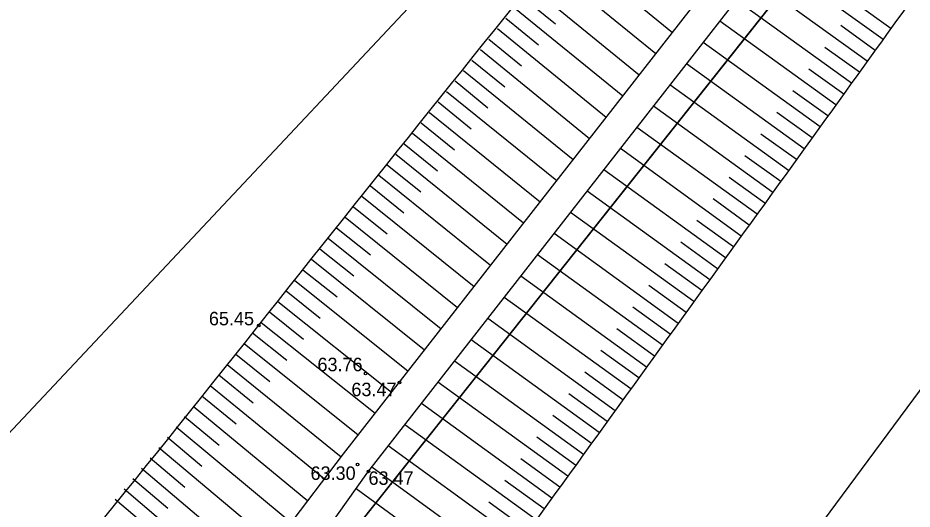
# Model space of a CAD drawing. Extents: x 616607 to 617499, y 408385 to 409695.
# Drawn here: x 617272.92 to 617306.12, y 409470.48 to 409488.71 of the extents above; entities that cross this region are included whole.
import ezdxf

# ---------------------------------------------------------------- set-up
doc = ezdxf.new("R2010")
doc.units = 0
for name, color, linetype in [('HIDG_GRAV_####_####_#', 7, 'Continuous'), ('RAMI_UZMR_####_####_#', 7, 'Continuous'), ('RELJ_AATZ_####_TKST_#', 7, 'Continuous'), ('RELJ_ELEM_####_####_#', 7, 'Continuous'), ('RELJ_NOGA_####_####_#', 7, 'Continuous'), ('ROBZ_PROJ_####_####_#', 7, 'Continuous'), ('ROBZ_UZMR_####_####_#', 7, 'Continuous')]:
    doc.layers.add(name, color=color, linetype=linetype)

# ---------------------------------------------------------------- blocks, each defined once
blk = doc.blocks.new('PKT')
at = {"layer": 'RELJ_ELEM_####_####_#'}
blk.add_circle((0, 0), 0.05, dxfattribs=at)

msp = doc.modelspace()

# ---------------------------------------------------------------- linework, layer by layer
at = {"layer": 'HIDG_GRAV_####_####_#'}
for points in [[(617196.049, 409072.553), (617193.886, 409072.979), (617195.921, 409087.874), (617195.921, 409087.874), (617199.518, 409112.516), (617194.569, 409134.842), (617162.019, 409207.474), (617151.93, 409229.107), (617149.428, 409241.28), (617152.359, 409253.938), (617188.564, 409303.055), (617197.968, 409312.659), (617223.456, 409346.169), (617232.567, 409363.51), (617247.671, 409422.509), (617276.576, 409461.456), (617285.007, 409472.526), (617327.765, 409527.3)], [(617198.671, 409072.074), (617200.929, 409072.435), (617202.532, 409075.622), (617201.237, 409087.874), (617202.422, 409112.516), (617197.415, 409136.544), (617162.613, 409207.758), (617153.021, 409229.447), (617150.525, 409241.262), (617153.298, 409253.658), (617189.431, 409302.264), (617198.754, 409312.12), (617224.478, 409345.652), (617234.105, 409363.027), (617250.009, 409421.44), (617285.914, 409471.848), (617328.6, 409526.531)]]:
    msp.add_lwpolyline(points, dxfattribs=at)
at = {"layer": 'RAMI_UZMR_####_####_#'}
msp.add_lwpolyline([(617101.571, 408748.246), (617213.472, 409074.039), (617215.883, 409140.56), (617165.121, 409241.478), (617252.137, 409353.424), (617269.572, 409425.099), (617332.631, 409510.312), (617439.945, 409622.037), (617425.373, 409635.959), (617242.079, 409440.82), (617216.614, 409355.716), (617136.613, 409246.751), (617191.828, 409115.62), (617145.545, 408952.8)], dxfattribs=at)
at = {"layer": 'RELJ_NOGA_####_####_#'}
for p, q in [((617293.252, 409491.412), (617297.221, 409488.172)), ((617305.045, 409487.912), (617300.827, 409490.952)), ((617292.62, 409490.637), (617296.607, 409487.386)), ((617304.46, 409487.1), (617300.211, 409490.163)), ((617291.988, 409489.862), (617295.992, 409486.598)), ((617291.672, 409489.474), (617292.877, 409488.494)), ((617303.875, 409486.289), (617299.595, 409489.374)), ((617291.357, 409489.087), (617295.379, 409485.813)), ((617305.337, 409488.317), (617304.076, 409489.226)), ((617291.041, 409488.699), (617291.041, 409488.699)), ((617291.041, 409488.699), (617292.25, 409487.715)), ((617303.29, 409485.478), (617298.979, 409488.585)), ((617290.726, 409488.311), (617290.725, 409488.312)), ((617290.726, 409488.311), (617294.766, 409485.027)), ((617304.752, 409487.506), (617303.482, 409488.422)), ((617305.337, 409488.317), (617305.337, 409488.317)), ((617290.41, 409487.923), (617290.41, 409487.923)), ((617290.41, 409487.923), (617291.625, 409486.936)), ((617305.045, 409487.912), (617305.045, 409487.911)), ((617302.706, 409484.667), (617298.364, 409487.796)), ((617304.167, 409486.695), (617302.888, 409487.617)), ((617290.095, 409487.535), (617290.094, 409487.536)), ((617290.095, 409487.535), (617294.15, 409484.239)), ((617304.752, 409487.506), (617304.752, 409487.506)), ((617289.78, 409487.147), (617289.78, 409487.147)), ((617289.78, 409487.147), (617291, 409486.157)), ((617302.121, 409483.856), (617297.748, 409487.008)), ((617304.46, 409487.1), (617304.461, 409487.1)), ((617289.465, 409486.758), (617289.464, 409486.759)), ((617289.465, 409486.758), (617293.538, 409483.454)), ((617303.583, 409485.884), (617302.294, 409486.812)), ((617304.167, 409486.695), (617304.168, 409486.695)), ((617289.15, 409486.37), (617289.15, 409486.37)), ((617289.15, 409486.37), (617290.374, 409485.377)), ((617303.875, 409486.289), (617303.876, 409486.289)), ((617288.835, 409485.982), (617288.834, 409485.982)), ((617288.835, 409485.982), (617292.925, 409482.669)), ((617301.536, 409483.045), (617297.133, 409486.221)), ((617302.998, 409485.072), (617301.7, 409486.008)), ((617288.52, 409485.593), (617288.52, 409485.593)), ((617288.52, 409485.593), (617289.749, 409484.598)), ((617303.583, 409485.884), (617303.583, 409485.883)), ((617300.951, 409482.234), (617296.518, 409485.432)), ((617303.29, 409485.478), (617303.291, 409485.477)), ((617288.206, 409485.204), (617288.205, 409485.205)), ((617288.206, 409485.204), (617292.311, 409481.883)), ((617302.413, 409484.261), (617301.106, 409485.203)), ((617302.998, 409485.072), (617302.998, 409485.072)), ((617287.891, 409484.816), (617287.891, 409484.816)), ((617287.891, 409484.816), (617289.126, 409483.818)), ((617300.365, 409481.423), (617295.903, 409484.645)), ((617302.706, 409484.667), (617302.706, 409484.666)), ((617287.577, 409484.427), (617287.576, 409484.427)), ((617287.577, 409484.427), (617291.698, 409481.097)), ((617301.828, 409483.45), (617300.512, 409484.4)), ((617302.413, 409484.261), (617302.413, 409484.261)), ((617287.263, 409484.038), (617287.263, 409484.038)), ((617287.263, 409484.038), (617288.502, 409483.038)), ((617286.949, 409483.649), (617286.948, 409483.649)), ((617286.949, 409483.649), (617291.084, 409480.311)), ((617299.78, 409480.612), (617295.289, 409483.858)), ((617301.243, 409482.639), (617299.918, 409483.595)), ((617302.121, 409483.856), (617302.122, 409483.855)), ((617301.828, 409483.45), (617301.829, 409483.45)), ((617286.635, 409483.259), (617286.635, 409483.26)), ((617286.635, 409483.259), (617287.878, 409482.257)), ((617299.194, 409479.802), (617294.673, 409483.069)), ((617301.536, 409483.045), (617301.537, 409483.044)), ((617286.321, 409482.87), (617286.321, 409482.871)), ((617286.321, 409482.87), (617290.473, 409479.528)), ((617300.658, 409481.828), (617299.324, 409482.792)), ((617301.243, 409482.639), (617301.243, 409482.639)), ((617286.008, 409482.481), (617286.008, 409482.481)), ((617286.008, 409482.481), (617287.255, 409481.477)), ((617298.608, 409478.991), (617294.057, 409482.28)), ((617285.694, 409482.091), (617285.694, 409482.092)), ((617285.694, 409482.091), (617289.86, 409478.743)), ((617300.073, 409481.017), (617298.73, 409481.988)), ((617300.951, 409482.234), (617300.952, 409482.233)), ((617285.381, 409481.701), (617285.381, 409481.702)), ((617285.381, 409481.701), (617286.633, 409480.696)), ((617300.658, 409481.828), (617300.658, 409481.828)), ((617285.068, 409481.311), (617285.067, 409481.312)), ((617285.068, 409481.311), (617289.247, 409477.957)), ((617298.022, 409478.181), (617293.442, 409481.491)), ((617300.365, 409481.423), (617300.366, 409481.422)), ((617299.487, 409480.207), (617298.135, 409481.184)), ((617300.073, 409481.017), (617300.073, 409481.017)), ((617284.755, 409480.922), (617284.755, 409480.922)), ((617284.755, 409480.922), (617286.011, 409479.915)), ((617297.437, 409477.37), (617292.826, 409480.703)), ((617299.78, 409480.612), (617299.781, 409480.612)), ((617284.443, 409480.531), (617284.442, 409480.532)), ((617284.443, 409480.531), (617288.634, 409477.172)), ((617298.901, 409479.397), (617297.54, 409480.38)), ((617284.13, 409480.141), (617284.13, 409480.141)), ((617284.13, 409480.141), (617285.39, 409479.133)), ((617299.487, 409480.207), (617299.487, 409480.207)), ((617283.818, 409479.751), (617283.817, 409479.751)), ((617283.818, 409479.751), (617288.021, 409476.387)), ((617296.851, 409476.56), (617292.21, 409479.914)), ((617299.194, 409479.802), (617299.195, 409479.801)), ((617283.505, 409479.36), (617283.505, 409479.36)), ((617283.505, 409479.36), (617284.769, 409478.351)), ((617298.315, 409478.586), (617296.946, 409479.576)), ((617298.901, 409479.397), (617298.901, 409479.396)), ((617283.193, 409478.97), (617283.193, 409478.97)), ((617283.193, 409478.97), (617287.409, 409475.603)), ((617296.265, 409475.749), (617291.594, 409479.125)), ((617298.608, 409478.991), (617298.609, 409478.991)), ((617297.73, 409477.776), (617296.351, 409478.772)), ((617282.881, 409478.579), (617282.881, 409478.579)), ((617282.881, 409478.579), (617284.148, 409477.569)), ((617295.679, 409474.939), (617290.979, 409478.336)), ((617298.315, 409478.586), (617298.316, 409478.586)), ((617282.57, 409478.188), (617282.569, 409478.188)), ((617282.57, 409478.188), (617286.796, 409474.818)), ((617297.144, 409476.965), (617295.756, 409477.968)), ((617298.022, 409478.181), (617298.023, 409478.18)), ((617282.258, 409477.797), (617282.258, 409477.797)), ((617282.258, 409477.797), (617283.528, 409476.786)), ((617297.73, 409477.776), (617297.73, 409477.775)), ((617281.947, 409477.405), (617281.946, 409477.406)), ((617281.947, 409477.405), (617286.184, 409474.034)), ((617295.094, 409474.128), (617290.363, 409477.547)), ((617297.437, 409477.37), (617297.437, 409477.37)), ((617281.635, 409477.014), (617281.635, 409477.014)), ((617281.635, 409477.014), (617282.907, 409476.001)), ((617296.558, 409476.155), (617295.161, 409477.164)), ((617297.144, 409476.965), (617297.144, 409476.965)), ((617281.323, 409476.624), (617281.322, 409476.624)), ((617281.323, 409476.624), (617285.558, 409473.232)), ((617294.508, 409473.318), (617289.748, 409476.76)), ((617295.972, 409475.344), (617294.567, 409476.36)), ((617296.851, 409476.56), (617296.852, 409476.559)), ((617281.01, 409476.234), (617281.009, 409476.234)), ((617281.01, 409476.234), (617282.278, 409475.21)), ((617293.922, 409472.508), (617289.132, 409475.971)), ((617296.558, 409476.155), (617296.558, 409476.154)), ((617280.695, 409475.845), (617280.694, 409475.846)), ((617280.695, 409475.845), (617284.924, 409472.417)), ((617296.265, 409475.749), (617296.266, 409475.749)), ((617280.38, 409475.457), (617280.38, 409475.458)), ((617280.38, 409475.457), (617281.65, 409474.423)), ((617295.386, 409474.534), (617293.972, 409475.556)), ((617295.972, 409475.344), (617295.972, 409475.344)), ((617280.064, 409475.07), (617280.063, 409475.071)), ((617280.064, 409475.07), (617284.3, 409471.598)), ((617293.336, 409471.698), (617288.518, 409475.184)), ((617279.747, 409474.683), (617279.747, 409474.684)), ((617279.747, 409474.683), (617281.02, 409473.636)), ((617294.801, 409473.723), (617293.377, 409474.752)), ((617295.679, 409474.939), (617295.68, 409474.938)), ((617279.429, 409474.297), (617279.428, 409474.298)), ((617279.429, 409474.297), (617283.68, 409470.784)), ((617292.749, 409470.887), (617287.903, 409474.397)), ((617295.386, 409474.534), (617295.387, 409474.533)), ((617295.094, 409474.128), (617295.094, 409474.128)), ((617279.11, 409473.912), (617279.11, 409473.912)), ((617279.11, 409473.912), (617280.388, 409472.851)), ((617294.215, 409472.913), (617292.782, 409473.949)), ((617294.801, 409473.723), (617294.801, 409473.723)), ((617278.791, 409473.527), (617278.79, 409473.528)), ((617278.791, 409473.527), (617283.066, 409469.978)), ((617292.163, 409470.078), (617287.288, 409473.608)), ((617294.508, 409473.318), (617294.508, 409473.317)), ((617278.471, 409473.143), (617278.47, 409473.144)), ((617278.471, 409473.143), (617279.755, 409472.07)), ((617293.629, 409472.103), (617292.188, 409473.145)), ((617278.15, 409472.76), (617278.149, 409472.761)), ((617278.15, 409472.76), (617282.445, 409469.162)), ((617291.576, 409469.268), (617286.674, 409472.822)), ((617294.215, 409472.913), (617294.215, 409472.913)), ((617277.828, 409472.377), (617277.828, 409472.377)), ((617277.828, 409472.377), (617279.12, 409471.289)), ((617293.042, 409471.292), (617291.593, 409472.341)), ((617293.922, 409472.508), (617293.922, 409472.507)), ((617277.506, 409471.995), (617277.505, 409471.995)), ((617277.506, 409471.995), (617281.825, 409468.347)), ((617290.989, 409468.458), (617286.059, 409472.034)), ((617293.629, 409472.103), (617293.629, 409472.102)), ((617293.336, 409471.698), (617293.336, 409471.697)), ((617277.183, 409471.613), (617277.183, 409471.613)), ((617277.183, 409471.613), (617278.483, 409470.512)), ((617292.456, 409470.482), (617290.998, 409471.538)), ((617276.86, 409471.232), (617276.859, 409471.232)), ((617276.86, 409471.232), (617281.208, 409467.537)), ((617290.402, 409467.649), (617285.476, 409471.233)), ((617293.042, 409471.292), (617293.043, 409471.292)), ((617276.536, 409470.851), (617276.536, 409470.851)), ((617276.536, 409470.851), (617277.845, 409469.735)), ((617291.869, 409469.673), (617290.402, 409470.735)), ((617292.749, 409470.887), (617292.75, 409470.887)), ((617292.456, 409470.482), (617292.456, 409470.482))]:
    msp.add_line(p, q, dxfattribs=at)
for points in [[(617148.095, 409250.281), (617149.367, 409254.282), (617150.639, 409258.284), (617151.912, 409262.285), (617156.597, 409277.022), (617171.021, 409286.603), (617180.379, 409298.915), (617194.802, 409317.89), (617212.921, 409334.355), (617223.034, 409356.295), (617225.913, 409362.541), (617226.817, 409369.327), (617228.782, 409375.821), (617233.86, 409392.605), (617237.843, 409409.628), (617244.376, 409426.063), (617252.258, 409445.895), (617268.673, 409460.708), (617281.86, 409477.296), (617294.583, 409493.301), (617307.725, 409508.821), (617320.496, 409524.825), (617320.543, 409524.885), (617320.584, 409524.948), (617320.623, 409525.013), (617320.843, 409525.374), (617320.906, 409525.909), (617320.728, 409526.275), (617320.636, 409526.463), (617320.388, 409526.567), (617320.294, 409526.764), (617319.61, 409528.184), (617318.926, 409529.604), (617318.242, 409531.024)], [(617336.806, 409523.735), (617334.087, 409521.174), (617331.368, 409518.613), (617328.65, 409516.053), (617321.193, 409509.03), (617314.57, 409501.094), (617308.568, 409492.793), (617305.546, 409488.614), (617302.537, 409484.426), (617299.516, 409480.247), (617296.49, 409476.063), (617293.469, 409471.875), (617290.436, 409467.695), (617287.772, 409464.025), (617284.965, 409460.461), (617282.252, 409456.826), (617279.55, 409453.205), (617276.887, 409449.558), (617274.256, 409445.882), (617271.624, 409442.206), (617269.17, 409438.414), (617266.782, 409434.573), (617265.581, 409432.642), (617264.455, 409430.674), (617263.346, 409428.69), (617262.228, 409426.69), (617261.169, 409424.668), (617260.166, 409422.606), (617258.56, 409419.302), (617257.132, 409415.931), (617255.903, 409412.47), (617254.682, 409409.035), (617253.531, 409405.585), (617252.579, 409402.073), (617251.627, 409398.563), (617250.683, 409395.052), (617249.746, 409391.538), (617248.81, 409388.023), (617247.876, 409384.508), (617246.956, 409380.989), (617246.456, 409379.078), (617246.028, 409377.149), (617245.649, 409375.21), (617245.269, 409373.268), (617244.984, 409371.31), (617244.622, 409369.366), (617244.259, 409367.42), (617243.878, 409365.48), (617243.456, 409363.545), (617243.245, 409362.576), (617242.967, 409361.625), (617242.691, 409360.672), (617242.413, 409359.713), (617242.093, 409358.772), (617241.734, 409357.838), (617241.092, 409356.173), (617240.315, 409354.578), (617239.389, 409353.048), (617238.465, 409351.519), (617237.498, 409350.034), (617236.402, 409348.636), (617235.3, 409347.23), (617234.195, 409345.828), (617233.083, 409344.431), (617231.973, 409343.038), (617230.863, 409341.647), (617229.743, 409340.262), (617227.764, 409337.815), (617225.693, 409335.438), (617223.461, 409333.217), (617221.215, 409330.983), (617218.873, 409328.856), (617216.607, 409326.646), (617214.346, 409324.442), (617212.093, 409322.231), (617209.875, 409319.98), (617208.771, 409318.86), (617207.791, 409317.635), (617206.772, 409316.432), (617205.753, 409315.229), (617204.825, 409314.017), (617203.96, 409312.646), (617203.768, 409312.342), (617203.633, 409312.004), (617203.62, 409311.655), (617203.607, 409311.284), (617203.603, 409310.913), (617203.599, 409310.542), (617203.595, 409310.167), (617203.603, 409309.793), (617203.596, 409309.419), (617203.588, 409309.066), (617203.48, 409308.714), (617203.309, 409308.4), (617202.615, 409307.13), (617201.9, 409305.914), (617201.16, 409304.689), (617200.419, 409303.462), (617199.689, 409302.232), (617198.921, 409301.021), (617197.385, 409298.6), (617195.744, 409296.251), (617194.012, 409293.966), (617188.331, 409286.47), (617182.548, 409279.072), (617176.617, 409271.78), (617175.091, 409269.904), (617173.565, 409268.03), (617172.006, 409266.181), (617170.46, 409264.348), (617168.875, 409262.548), (617167.326, 409260.717), (617165.749, 409258.854), (617164.19, 409256.978), (617162.652, 409255.082), (617161.86, 409254.106), (617161.109, 409253.1), (617160.341, 409252.105), (617159.552, 409251.081), (617158.796, 409250.055), (617158.061, 409248.97), (617157.091, 409247.54), (617156.549, 409245.874), (617156.301, 409244.175), (617156.178, 409243.327), (617156.153, 409242.478), (617156.175, 409241.631), (617156.198, 409240.798), (617156.24, 409239.966), (617156.347, 409239.134), (617156.709, 409236.311), (617157.141, 409233.481), (617158.294, 409230.866), (617161.329, 409223.986), (617164.552, 409217.339), (617167.894, 409210.677), (617170.758, 409204.966), (617173.578, 409199.236), (617176.506, 409193.56), (617179.423, 409187.907), (617182.384, 409182.277), (617185.301, 409176.624), (617188.243, 409170.922), (617191.171, 409165.213), (617194.071, 409159.489), (617195.541, 409156.585), (617196.952, 409153.652), (617198.382, 409150.727), (617199.832, 409147.761), (617201.227, 409144.774), (617202.61, 409141.772), (617203.681, 409139.449), (617204.533, 409137.047), (617205.282, 409134.589), (617206.022, 409132.164), (617206.554, 409129.71), (617206.943, 409127.212), (617207.329, 409124.726), (617207.611, 409122.242), (617207.809, 409119.738), (617208.005, 409117.248), (617208.126, 409114.753), (617208.097, 409112.263), (617208.074, 409110.266), (617207.983, 409108.256), (617207.635, 409106.282), (617207.283, 409104.281), (617206.913, 409102.294), (617206.558, 409100.3), (617206.203, 409098.306), (617205.85, 409096.331), (617205.506, 409094.315), (617205.165, 409092.324), (617205.06, 409090.322), (617205.116, 409088.325), (617205.171, 409086.355), (617205.316, 409084.384), (617205.484, 409082.414), (617205.653, 409080.435), (617205.914, 409078.469), (617206.09, 409076.495), (617206.126, 409076.085), (617206.005, 409075.66), (617206.103, 409075.26)]]:
    msp.add_open_spline(points, degree=3, dxfattribs=at)
at = {"layer": 'ROBZ_PROJ_####_####_#'}
msp.add_lwpolyline([(617318.399, 409542.625), (617324.935, 409534.695), (617332.188, 409529.592), (617326.39, 409521.291), (617255.789, 409432.426), (617250.98, 409414.497), (617224.174, 409428.057)], dxfattribs=at)
at = {"layer": 'ROBZ_UZMR_####_####_#'}
msp.add_lwpolyline([(617232.583, 409073.745), (617196.025, 409075.262), (617200.886, 409119.423), (617196.507, 409136.07), (617150.138, 409230.13), (617148.652, 409247.272), (617201.229, 409318.934), (617233.453, 409357.938), (617244.928, 409391.934), (617250.98, 409414.497), (617255.789, 409432.426), (617326.39, 409521.291), (617332.188, 409529.592), (617332.358, 409529.835), (617335.391, 409534.333), (617341.051, 409533.641), (617349.913, 409536.856), (617370.73, 409556.7), (617378.749, 409547.935), (617381.343, 409545.1)], dxfattribs=at)

# ---------------------------------------------------------------- block references
at = {"layer": 'RELJ_ELEM_####_####_#'}
for p in [(617281.86, 409477.296), (617285.832, 409475.511), (617287.086, 409475.175), (617285.534, 409472.132), (617285.938, 409471.878)]:
    msp.add_blockref('PKT', p, dxfattribs=at)

# ---------------------------------------------------------------- texts
at = {"layer": 'RELJ_AATZ_####_TKST_#'}
for s, p in [('65.45', (617280.013, 409477.299)), ('63.76', (617284.043, 409475.595)), ('63.47', (617285.303, 409474.669)), ('63.30', (617283.786, 409471.561)), ('63.47', (617285.938, 409471.378))]:
    msp.add_text(s, height=0.5, dxfattribs=at).set_placement(p)

doc.saveas('drawing.dxf')
